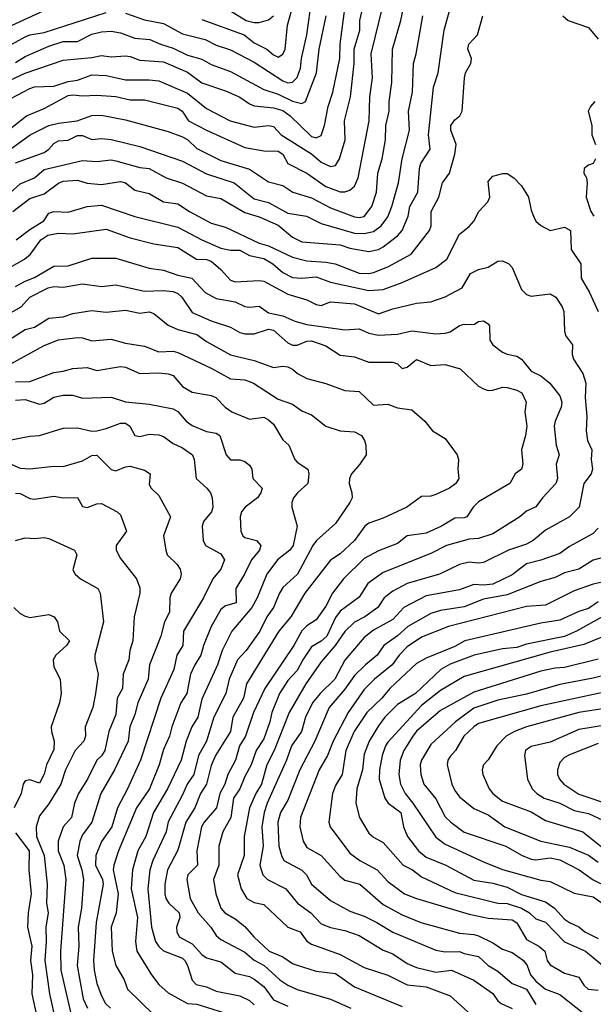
# Model space of a CAD drawing. Header units: metres. Extents: x -46681 to -43747, y -240911 to -237677.
# Tile 911 of 1056: x -43853 to -43793, y -238959 to -238855. Entities that reach past the tile are written whole.
import ezdxf

# ---------------------------------------------------------------- set-up
doc = ezdxf.new("R2010")
doc.units = ezdxf.units.M
doc.layers.add('CONTOUR_INDEX', color=1, linetype='Continuous')
doc.layers.add('CONTOUR_INTER', color=3, linetype='Continuous')

msp = doc.modelspace()

# ---------------------------------------------------------------- linework, layer by layer
at = {"layer": 'CONTOUR_INDEX'}
for points, elevation in [([(-43853.1, -238859.91), (-43852.1, -238859.29), (-43849.6, -238858.2), (-43848.1, -238857.72), (-43846.6, -238857.71), (-43845.1, -238856.95), (-43844.1, -238856.7), (-43843.1, -238856.63), (-43842.1, -238856.83), (-43840.6, -238857.36), (-43839.04, -238857.52), (-43837.93, -238858.02), (-43836.6, -238858.43), (-43835.1, -238859.17), (-43833.6, -238859.59), (-43832.6, -238860.13), (-43830.6, -238860.85), (-43827.1, -238862.74), (-43825.6, -238863.25), (-43824.1, -238863.99), (-43823.1, -238864.22), (-43822.74, -238864.02), (-43821.58, -238861.02), (-43821.3, -238858.52), (-43820.56, -238855.02)], 85), ([(-43853.1, -238870.44), (-43850.1, -238869.36), (-43849.6, -238869.02), (-43849.1, -238868.4), (-43848.6, -238868.13), (-43847.6, -238868.06), (-43846.6, -238867.57), (-43846.1, -238867.59), (-43845.1, -238867.99), (-43844.1, -238867.9), (-43843.1, -238867.99), (-43840.1, -238868.73), (-43835.6, -238870.27), (-43833.1, -238871.58), (-43830.21, -238872.52), (-43828.1, -238874.21), (-43826.6, -238874.59), (-43824.6, -238875.71), (-43822.63, -238876.02), (-43821.1, -238876.8), (-43817.6, -238877.81), (-43816.6, -238877.85), (-43815.6, -238877.64), (-43814.81, -238877.02), (-43814.1, -238876.08), (-43813.68, -238875.02), (-43812.99, -238872.52), (-43812.6, -238870.02), (-43811.85, -238867.02), (-43811.95, -238865.02), (-43811.52, -238863.02), (-43811.43, -238860.02), (-43811.15, -238859.02), (-43810.46, -238855.02)], 90), ([(-43853.1, -238883.39), (-43852.1, -238882.82), (-43851.1, -238882.44), (-43849.1, -238881.25), (-43847.6, -238881.22), (-43845.1, -238880.42), (-43842.6, -238880.44), (-43839.1, -238881.47), (-43837.6, -238881.69), (-43836.1, -238882.22), (-43834.62, -238882.52), (-43833.25, -238884.02), (-43832.1, -238884.66), (-43830.1, -238885.01), (-43829.1, -238885.48), (-43828.6, -238885.56), (-43827.6, -238885.47), (-43826.6, -238886.16), (-43825.1, -238886.48), (-43823.86, -238887.02), (-43822.6, -238887.36), (-43818.6, -238887.94), (-43817.1, -238887.82), (-43816.1, -238888.27), (-43815.1, -238888.49), (-43813.1, -238888.38), (-43811.6, -238888.04), (-43809.1, -238888.35), (-43808.1, -238888.29), (-43807.6, -238888.14), (-43806.6, -238887.49), (-43806.1, -238887.34), (-43805.1, -238887.39), (-43804.6, -238887.05), (-43804.1, -238886.98), (-43803.6, -238887.3), (-43803.48, -238887.52), (-43803.43, -238889.02), (-43803.1, -238889.52), (-43802.1, -238890.26), (-43801.6, -238890.5), (-43800.6, -238890.69), (-43800.13, -238891.02), (-43799.1, -238892.28), (-43798.1, -238892.76), (-43797.14, -238893.52), (-43796.1, -238894.86), (-43795.88, -238895.52), (-43795.96, -238896.02), (-43796.6, -238897.5), (-43796.69, -238898.02), (-43796.48, -238900.02), (-43796.17, -238901.02), (-43796.48, -238902.02), (-43796.33, -238903.52), (-43796.5, -238904.02), (-43797.92, -238905.52), (-43798.6, -238906.49), (-43799.6, -238906.95), (-43800.29, -238907.52), (-43803.1, -238909.32), (-43804.6, -238909.78), (-43805.6, -238909.85), (-43807.95, -238910.52), (-43809.6, -238911.37), (-43814.6, -238913.35), (-43816.21, -238914.52), (-43817.1, -238915.93), (-43819.1, -238917.4), (-43819.6, -238918.09), (-43820.49, -238920.02), (-43821.1, -238920.56), (-43822.1, -238921.15), (-43823.01, -238922.52), (-43823.6, -238923.64), (-43824.6, -238924.66), (-43825.45, -238926.02), (-43826.26, -238928.02), (-43826.46, -238929.02), (-43827.1, -238930.79), (-43827.91, -238932.02), (-43828.41, -238933.52), (-43829.1, -238934.72), (-43829.61, -238936.02), (-43830.26, -238937.02), (-43830.56, -238939.02), (-43831.4, -238940.52), (-43831.82, -238942.02), (-43831.8, -238944.02), (-43832.37, -238945.52), (-43832.14, -238947.02), (-43831.59, -238948.52), (-43831.17, -238949.02), (-43830.1, -238949.64), (-43829.1, -238950.46), (-43828.16, -238951.52), (-43826.55, -238953.02), (-43825.1, -238953.64), (-43824.1, -238954.32), (-43823.6, -238954.49), (-43821.6, -238955.14), (-43819.6, -238955.36), (-43817.6, -238956.77), (-43812.6, -238958.82)], 95), ([(-43853.1, -238895.29), (-43852.1, -238895.23), (-43850.6, -238895.72), (-43850.1, -238895.62), (-43849.1, -238894.99), (-43848.1, -238894.78), (-43847.1, -238894.79), (-43846.1, -238895.08), (-43843.1, -238895), (-43841.6, -238895.49), (-43839.1, -238895.73), (-43836.6, -238896.2), (-43836.1, -238896.49), (-43835.24, -238897.52), (-43834.6, -238897.95), (-43833.1, -238898.59), (-43832.1, -238898.77), (-43831.7, -238899.02), (-43831.04, -238901.02), (-43830.6, -238901.56), (-43829.6, -238901.57), (-43829.1, -238901.72), (-43828.6, -238902.13), (-43828.37, -238902.52), (-43828.24, -238903.52), (-43827.27, -238904.52), (-43827.41, -238905.02), (-43827.76, -238905.52), (-43829.04, -238906.52), (-43829.42, -238907.02), (-43829.59, -238907.52), (-43829.52, -238909.02), (-43829.3, -238909.52), (-43829.1, -238909.68), (-43827.87, -238910.02), (-43827.4, -238910.52), (-43827.54, -238911.02), (-43828.4, -238912.02), (-43829.13, -238913.52), (-43830.03, -238915.02), (-43830.01, -238916.52), (-43831.1, -238916.86), (-43831.6, -238917.24), (-43832.6, -238919.02), (-43833.43, -238921.02), (-43833.71, -238922.02), (-43834.33, -238923.02), (-43834.76, -238924.02), (-43835.17, -238926.02), (-43835.78, -238927.02), (-43836.73, -238929.52), (-43836.99, -238930.52), (-43837.6, -238931.9), (-43838.07, -238933.52), (-43839.08, -238936.02), (-43840.43, -238938.02), (-43842.3, -238942.52), (-43842.81, -238944.02), (-43842.87, -238944.52), (-43842.35, -238947.02), (-43842.57, -238949.02), (-43843.09, -238950.52), (-43842.99, -238953.02), (-43842.6, -238954.52), (-43841.72, -238956.02), (-43841.39, -238957.02), (-43838.6, -238959.7)], 100), ([(-43853.28, -238917.02), (-43852.6, -238917.64), (-43852.1, -238917.95), (-43851.6, -238918.07), (-43849.6, -238917.77), (-43849.06, -238918.02), (-43848.69, -238918.52), (-43848.48, -238919.52), (-43847.45, -238920.52), (-43847.78, -238921.02), (-43848.88, -238922.02), (-43849.15, -238922.52), (-43849.1, -238923.25), (-43848.41, -238924.52), (-43848.33, -238926.02), (-43848.51, -238927.02), (-43849.36, -238929.52), (-43849.35, -238930.02), (-43849.05, -238931.02), (-43849.1, -238931.91), (-43849.86, -238933.52), (-43850.1, -238934.5), (-43850.6, -238935.42), (-43851.6, -238935.08), (-43852.1, -238935.17), (-43852.29, -238935.52), (-43852.51, -238936.52), (-43853.24, -238938.02)], 105), ([(-43792.1, -238916.44), (-43793.1, -238917.12), (-43794.1, -238917.43), (-43796.1, -238918.36), (-43798.1, -238918.67), (-43806.04, -238920.52), (-43807.1, -238921.11), (-43810.1, -238922.33), (-43811.1, -238922.91), (-43813.89, -238925.52), (-43814.73, -238926.52), (-43816.31, -238928.02), (-43817.65, -238930.02), (-43818.5, -238932.02), (-43818.91, -238934.52), (-43819.6, -238935.69), (-43819.92, -238936.52), (-43820.3, -238939.52), (-43820.16, -238940.02), (-43818.1, -238942.75), (-43817.04, -238943.52), (-43815.22, -238944.52), (-43814.1, -238945.74), (-43812.35, -238947.02), (-43811.12, -238947.52), (-43805.6, -238949.17), (-43803.6, -238949.56), (-43801.1, -238949.75), (-43800.6, -238950.06), (-43799.6, -238951.8), (-43798.31, -238952.52), (-43797.67, -238953.02), (-43797.43, -238954.02), (-43797.1, -238954.46), (-43795.6, -238955.35), (-43794.1, -238955.77), (-43793.6, -238956.59), (-43793.13, -238957.02), (-43792.1, -238957.13)], 90), ([(-43791.6, -238925.93), (-43798.1, -238927.32), (-43804.6, -238929.19), (-43805.12, -238929.52), (-43806.14, -238930.52), (-43807.04, -238932.02), (-43807.6, -238932.63), (-43807.81, -238933.02), (-43807.88, -238933.52), (-43807.4, -238935.52), (-43807.1, -238936.2), (-43806.6, -238936.86), (-43805.1, -238938.09), (-43803.6, -238938.74), (-43801.87, -238940.02), (-43798.1, -238941.52), (-43795.1, -238942.15), (-43793.1, -238942.96), (-43792.1, -238943.7)], 85), ([(-43853.1, -238940.65), (-43851.68, -238942.52), (-43851.71, -238944.52), (-43851.45, -238947.02), (-43851.78, -238949.02), (-43851.83, -238950.52), (-43851.4, -238952.52), (-43851.55, -238954.02), (-43851.33, -238955.52), (-43851.39, -238957.52), (-43850.43, -238962.02)], 105)]:
    msp.add_lwpolyline(points, dxfattribs=dict(at, elevation=elevation))
at = {"layer": 'CONTOUR_INTER'}
for points, elevation in [([(-43854.6, -238869.69), (-43851.57, -238867.52), (-43849.6, -238866.54), (-43848.6, -238866.27), (-43846.66, -238866.02), (-43845.1, -238865.49), (-43844.1, -238865.44), (-43841.6, -238865.92), (-43837.1, -238867.17), (-43835.6, -238867.72), (-43835.07, -238868.02), (-43834.1, -238868.95), (-43831.6, -238870.18), (-43828.6, -238871.09), (-43826.6, -238872.43), (-43825.1, -238872.82), (-43824.07, -238873.52), (-43822.1, -238874.09), (-43820.1, -238875.16), (-43817.6, -238876.08), (-43817.1, -238876.18), (-43816.6, -238876.06), (-43815.78, -238875.02), (-43815.3, -238873.52), (-43815.15, -238871.52), (-43814.7, -238870.02), (-43814.36, -238868.02), (-43814.31, -238866.52), (-43813.97, -238865.02), (-43813.97, -238864.02), (-43813.7, -238862.02), (-43813.62, -238858.52), (-43812.76, -238855.52), (-43812.34, -238853.52)], 89), ([(-43854.19, -238862.02), (-43852.1, -238861.03), (-43848.1, -238859.69), (-43845.1, -238859.41), (-43844.1, -238859.2), (-43843.1, -238859.34), (-43841.6, -238859.23), (-43841.1, -238859.29), (-43840.1, -238859.67), (-43837.6, -238859.87), (-43835.1, -238860.93), (-43833.6, -238862.05), (-43831.1, -238862.89), (-43829.6, -238863.57), (-43828.6, -238864.27), (-43828.1, -238864.47), (-43826.1, -238864.66), (-43825.1, -238864.97), (-43824.33, -238865.52), (-43822.1, -238867.67), (-43821.6, -238867.83), (-43821.1, -238867.58), (-43820.75, -238866.52), (-43820.37, -238864.52), (-43819.88, -238863.02), (-43819.15, -238859.52), (-43819.09, -238858.02), (-43818.58, -238854.02)], 86), ([(-43854.1, -238867.21), (-43851.95, -238865.52), (-43850.1, -238864.75), (-43847.6, -238863.39), (-43847.1, -238863.3), (-43846.1, -238863.4), (-43844.6, -238863.35), (-43842.6, -238863.5), (-43841.1, -238863.84), (-43839.6, -238863.82), (-43836.1, -238864.72), (-43835.65, -238865.02), (-43834.97, -238866.02), (-43833.09, -238867.02), (-43829.1, -238868.82), (-43827.1, -238869.17), (-43825.6, -238869.22), (-43825.12, -238869.52), (-43824.6, -238870.52), (-43822.6, -238871.51), (-43820.6, -238872.92), (-43819.1, -238873.48), (-43818.6, -238873.48), (-43818.1, -238873.31), (-43817.6, -238872.89), (-43817.23, -238872.02), (-43816.05, -238866.02), (-43816.01, -238863.52), (-43815.71, -238861.52), (-43815.87, -238859.02), (-43814.62, -238854.02)], 88), ([(-43853.6, -238863.7), (-43851.6, -238862.65), (-43851.1, -238862.48), (-43849.1, -238862.42), (-43847.6, -238861.92), (-43846.6, -238861.77), (-43845.1, -238861.22), (-43843.6, -238861.27), (-43841.6, -238861.75), (-43839.1, -238861.73), (-43838.1, -238861.86), (-43835.1, -238863.13), (-43833.1, -238864.73), (-43830.63, -238866.02), (-43828.1, -238866.71), (-43826.6, -238866.52), (-43826.1, -238866.62), (-43825.27, -238867.52), (-43822.1, -238869.51), (-43821.1, -238870.36), (-43820.1, -238870.82), (-43819.6, -238870.72), (-43819.16, -238870.02), (-43818.59, -238868.02), (-43818.64, -238866.02), (-43818.03, -238863.52), (-43817.63, -238860.02), (-43817.63, -238858.52), (-43817.05, -238856.52), (-43817.03, -238855.52), (-43816.7, -238854.02)], 87), ([(-43858.6, -238858.35), (-43850.1, -238854.46)], 83), ([(-43855.1, -238858.89), (-43852.1, -238857.23), (-43851.6, -238857.03), (-43850.1, -238856.78), (-43843.6, -238854.69)], 84), ([(-43854.71, -238874.52), (-43852.6, -238872.65), (-43851.1, -238872.02), (-43850.1, -238871.15), (-43846.1, -238870.19), (-43844.6, -238870.29), (-43843.1, -238870.12), (-43842.6, -238870.21), (-43840.1, -238870.92), (-43839.1, -238871.03), (-43837.34, -238872.02), (-43835.6, -238872.56), (-43833.1, -238873.88), (-43831.6, -238874.18), (-43829.1, -238875.65), (-43827.6, -238876.08), (-43825.6, -238876.98), (-43824.1, -238878.22), (-43823.1, -238878.72), (-43819.1, -238879.03), (-43818.1, -238879.39), (-43816.1, -238879.71), (-43815.1, -238879.52), (-43814.6, -238879.25), (-43813.1, -238878.08), (-43812.62, -238877.52), (-43811.97, -238876.02), (-43811.79, -238875.02), (-43810.97, -238873.52), (-43810.78, -238871.02), (-43810.64, -238870.52), (-43809.68, -238869.02), (-43809.84, -238867.52), (-43809.45, -238863.52), (-43809.32, -238862.52), (-43808.83, -238861.02), (-43808.22, -238856.52), (-43807.67, -238854.52)], 91), ([(-43853.4, -238875.52), (-43851.6, -238874.19), (-43850.1, -238873.68), (-43848.6, -238872.55), (-43848.1, -238872.35), (-43846.6, -238872.25), (-43845.6, -238872.55), (-43844.1, -238872.7), (-43842.1, -238872.39), (-43841.6, -238872.54), (-43840.6, -238873.3), (-43839.1, -238873.66), (-43837.6, -238874.51), (-43836.1, -238874.72), (-43834.89, -238875.52), (-43832.6, -238876.75), (-43831.1, -238877.16), (-43827.6, -238878.84), (-43826.6, -238879.12), (-43824.1, -238880.31), (-43822.6, -238880.71), (-43820.6, -238880.83), (-43819.63, -238881.02), (-43817.1, -238882), (-43816.1, -238882.03), (-43815.6, -238881.92), (-43814.1, -238881.34), (-43811.65, -238880.02), (-43809.74, -238877.52), (-43809.57, -238877.02), (-43809.56, -238875.52), (-43808.78, -238874.02), (-43808.38, -238872.52), (-43807.64, -238871.52), (-43807.08, -238869.52), (-43806.96, -238868.52), (-43807.52, -238867.02), (-43807.5, -238866.52), (-43807.1, -238865.92), (-43806.56, -238865.52), (-43806.31, -238865.02), (-43806.09, -238861.52), (-43805.96, -238861.02), (-43805.42, -238860.02), (-43805.36, -238859.52), (-43805.72, -238858.52), (-43805.62, -238858.02), (-43804.73, -238857.02), (-43804.16, -238855.02)], 92), ([(-43841.6, -238854.74), (-43839.6, -238855.47), (-43837.6, -238855.83), (-43835.6, -238856.92), (-43833.25, -238857.52), (-43832.1, -238858.11), (-43830.6, -238858.59), (-43828.1, -238859.9), (-43825.1, -238861.86), (-43824.6, -238862.04), (-43824.1, -238861.99), (-43823.6, -238861.51), (-43823.24, -238860.52), (-43823.16, -238859.52), (-43822.58, -238857.02), (-43822.23, -238854.52)], 84), ([(-43833.6, -238855.41), (-43829.16, -238857.02), (-43828.1, -238857.85), (-43826.78, -238858.52), (-43826.1, -238859.11), (-43825.6, -238859.35), (-43825.1, -238859.06), (-43824.86, -238858.52), (-43824.62, -238856.02), (-43824.2, -238854.52)], 83), ([(-43830.6, -238854.52), (-43828.95, -238855.52), (-43828.1, -238855.75), (-43827.6, -238855.75), (-43826.6, -238855.45), (-43826.08, -238855.02)], 82), ([(-43795.78, -238855.02), (-43795.23, -238855.52), (-43793.1, -238856.25), (-43792.1, -238857.49)], 92), ([(-43792.44, -238864.02), (-43792.89, -238864.52), (-43793.12, -238865.02), (-43792.75, -238866.52), (-43792.73, -238867.52), (-43792.37, -238868.52)], 92), ([(-43792.36, -238870.02), (-43792.6, -238870.51), (-43793.1, -238870.68), (-43793.54, -238871.02), (-43793.57, -238871.52), (-43793.32, -238872.02), (-43793.24, -238872.52), (-43793.34, -238874.02), (-43792.85, -238875.52), (-43792.52, -238876.02)], 92), ([(-43853.04, -238878.52), (-43851.6, -238877.42), (-43850.12, -238876.52), (-43849.6, -238875.72), (-43849.1, -238875.53), (-43847.6, -238875.59), (-43845.6, -238875), (-43844.1, -238874.86), (-43840.6, -238876.07), (-43836.1, -238877.17), (-43833.6, -238878.52), (-43831.6, -238879.37), (-43830.6, -238879.59), (-43829.6, -238879.58), (-43828.6, -238880.16), (-43827.1, -238880.45), (-43826.16, -238881.02), (-43825.1, -238881.94), (-43824.1, -238882.45), (-43823.1, -238882.51), (-43821.6, -238882.37), (-43820.1, -238882.95), (-43816.1, -238883.8), (-43814.6, -238883.71), (-43812.6, -238882.98), (-43809.1, -238881.41), (-43807.92, -238880.52), (-43806.6, -238877.9), (-43805.6, -238877.12), (-43805.1, -238876.56), (-43804.57, -238875.52), (-43803.64, -238874.52), (-43803.42, -238874.02), (-43803.6, -238872.38), (-43803.1, -238871.84), (-43802.6, -238871.69), (-43802.1, -238871.54), (-43801.6, -238871.56), (-43800.92, -238872.02), (-43800.1, -238872.86), (-43799.37, -238874.02), (-43799.1, -238875.4), (-43798.85, -238876.02), (-43798.6, -238876.54), (-43798.1, -238876.99), (-43797.1, -238877.52), (-43795.6, -238877.19), (-43794.98, -238877.52), (-43794.91, -238879.52), (-43793.89, -238881.02), (-43793.88, -238882.52), (-43792.98, -238884.02), (-43792.07, -238886.02)], 93), ([(-43854.84, -238882.02), (-43852.15, -238880.52), (-43851.52, -238880.02), (-43850.44, -238878.52), (-43849.72, -238878.02), (-43848.6, -238877.81), (-43847.1, -238877.86), (-43843.6, -238877.4), (-43841.1, -238878.28), (-43838.6, -238878.92), (-43836.1, -238879.32), (-43834.14, -238880.52), (-43833.1, -238880.58), (-43832.6, -238880.74), (-43831.6, -238881.61), (-43830.6, -238882.73), (-43830.1, -238882.89), (-43827.6, -238882.75), (-43827.1, -238882.85), (-43824.6, -238884.21), (-43822.6, -238884.8), (-43821.6, -238885.29), (-43821.1, -238885.37), (-43820.1, -238884.99), (-43817.6, -238885.22), (-43815.1, -238886.26), (-43813.6, -238885.72), (-43811.1, -238885.14), (-43809.6, -238884.99), (-43808.1, -238884.48), (-43806.33, -238883.52), (-43805.45, -238882.02), (-43804.6, -238881.6), (-43803.6, -238881.38), (-43802.6, -238880.73), (-43802.1, -238880.7), (-43801.43, -238881.02), (-43801.1, -238881.42), (-43800.1, -238883.72), (-43799.6, -238884.23), (-43799.1, -238884.4), (-43797.1, -238884.15), (-43796.5, -238884.52), (-43795.84, -238885.52), (-43795.68, -238886.02), (-43795.6, -238888.06), (-43795.49, -238888.52), (-43794.77, -238889.52), (-43794.79, -238890.52), (-43794.65, -238891.02), (-43793.69, -238892.52), (-43793.39, -238893.52), (-43793.46, -238895.02), (-43793.26, -238897.02), (-43793.35, -238898.52), (-43793.19, -238899.52), (-43792.74, -238900.52), (-43792.82, -238901.52), (-43792.68, -238902.52), (-43792.82, -238903.02), (-43793.57, -238904.02), (-43794.07, -238906.52), (-43795.1, -238907.54), (-43797.6, -238908.91), (-43798.9, -238910.02), (-43799.6, -238910.38), (-43801.47, -238911.02), (-43804.1, -238912.31), (-43804.6, -238912.39), (-43805.6, -238912.29), (-43806.6, -238912.53), (-43808.7, -238913.52), (-43812.08, -238914.52), (-43813.6, -238915.31), (-43814.49, -238916.02), (-43815.15, -238917.02), (-43816.53, -238918.02), (-43817.6, -238918.57), (-43818.6, -238919.54), (-43819.64, -238921.02), (-43821.1, -238922.73), (-43822.71, -238925.02), (-43824.46, -238928.02), (-43826, -238932.02), (-43826.77, -238933.52), (-43827.35, -238935.52), (-43827.95, -238936.52), (-43828.6, -238938), (-43829.17, -238941.02), (-43829.15, -238943.02), (-43829.85, -238945.02), (-43829.48, -238946.52), (-43828.87, -238947.52), (-43828.1, -238947.95), (-43827.1, -238948.15), (-43824.6, -238950.51), (-43823.3, -238951.02), (-43822.6, -238951.97), (-43822.1, -238952.3), (-43819.1, -238953.37), (-43816.6, -238954.74), (-43814.1, -238955.55), (-43812.1, -238956.57), (-43810.1, -238956.77), (-43807.6, -238957.73), (-43804.6, -238960.4)], 94), ([(-43854.1, -238886.44), (-43852.52, -238885.52), (-43851.6, -238884.5), (-43849.68, -238883.52), (-43849.1, -238883.41), (-43848.1, -238883.45), (-43846.1, -238883.11), (-43844.1, -238883.4), (-43842.6, -238883.21), (-43839.6, -238883.89), (-43837.6, -238883.81), (-43836.6, -238883.92), (-43836.1, -238884.14), (-43835.7, -238884.52), (-43834.6, -238886.13), (-43832.6, -238887), (-43830.6, -238887.67), (-43829.6, -238888.22), (-43829.1, -238888.35), (-43828.1, -238888.34), (-43826.6, -238887.85), (-43826.1, -238887.96), (-43824.6, -238889.28), (-43824.1, -238889.55), (-43823.6, -238889.53), (-43822.6, -238889.13), (-43822.1, -238889.09), (-43820.6, -238889.61), (-43819.1, -238890.58), (-43817.6, -238890.75), (-43816.1, -238891.33), (-43813.6, -238891.31), (-43813.1, -238891.51), (-43812.6, -238891.98), (-43812.1, -238891.84), (-43811.1, -238891.04), (-43809.6, -238891.67), (-43808.1, -238891.58), (-43806.55, -238892.02), (-43804.6, -238893.82), (-43804.1, -238894.12), (-43803.6, -238894.28), (-43803.1, -238894.25), (-43802.1, -238893.95), (-43801.6, -238893.98), (-43800.6, -238894.24), (-43800.07, -238894.52), (-43799.64, -238895.52), (-43799.76, -238896.52), (-43799.56, -238898.02), (-43799.68, -238899.02), (-43800.1, -238900.52), (-43799.97, -238902.02), (-43800.13, -238902.52), (-43800.77, -238903.02), (-43801.35, -238904.02), (-43804.6, -238905.97), (-43805.18, -238906.52), (-43805.83, -238907.52), (-43806.1, -238907.64), (-43807.1, -238907.67), (-43808.48, -238908.52), (-43810.1, -238909.23), (-43812.1, -238909.53), (-43813.1, -238910.32), (-43815.1, -238911.08), (-43816.6, -238911.9), (-43818.77, -238914.02), (-43819.9, -238915.52), (-43820.6, -238916.9), (-43821.6, -238918.33), (-43822.6, -238918.94), (-43823.1, -238919.48), (-43823.94, -238921.02), (-43826.99, -238925.52), (-43828.18, -238928.02), (-43829.03, -238930.52), (-43829.63, -238931.52), (-43830.06, -238933.02), (-43830.87, -238934.52), (-43831.17, -238935.52), (-43831.7, -238936.52), (-43832.06, -238938.02), (-43833.33, -238939.52), (-43833.62, -238940.02), (-43834.11, -238942.52), (-43834.04, -238944.02), (-43835.04, -238945.02), (-43835.16, -238945.52), (-43834.8, -238947.52), (-43833.96, -238949.02), (-43832.66, -238950.52), (-43832.1, -238951.38), (-43831.6, -238951.8), (-43829.1, -238953.15), (-43828.1, -238953.96), (-43827.06, -238954.52), (-43825.43, -238956.02), (-43824.6, -238956.58), (-43823.6, -238957.06), (-43820.1, -238958.07), (-43817.99, -238959.02)], 96), ([(-43854.1, -238889.19), (-43852.1, -238887.91), (-43851.1, -238887.67), (-43849.6, -238886.7), (-43848.1, -238886.56), (-43847.1, -238886.22), (-43845.1, -238885.9), (-43843.6, -238886.1), (-43841.6, -238885.88), (-43840.1, -238886.2), (-43839.1, -238886.06), (-43838.6, -238886.22), (-43837.1, -238887.46), (-43836.1, -238887.9), (-43834.1, -238888.43), (-43833.1, -238889.14), (-43830.6, -238890.57), (-43828.1, -238891.15), (-43826.1, -238891.87), (-43825.1, -238891.74), (-43824.6, -238891.8), (-43824.1, -238892.04), (-43823.58, -238892.52), (-43822.61, -238893.02), (-43820.6, -238893.55), (-43818.6, -238894.29), (-43817.1, -238894.4), (-43815.6, -238895.83), (-43814.1, -238895.73), (-43813.1, -238896.1), (-43811.6, -238896.33), (-43810.22, -238897.52), (-43809.43, -238898.52), (-43808.1, -238899.32), (-43806.85, -238901.02), (-43806.7, -238901.52), (-43806.77, -238902.52), (-43806.68, -238903.52), (-43807, -238904.02), (-43807.65, -238904.52), (-43809.1, -238905.2), (-43809.6, -238905.35), (-43810.6, -238905.39), (-43812.13, -238906.52), (-43814.6, -238907.65), (-43816.1, -238908.18), (-43816.52, -238908.52), (-43817.6, -238910.02), (-43819.1, -238911.4), (-43820.1, -238912.07), (-43822.79, -238915.52), (-43824.27, -238918.02), (-43825.53, -238919.52), (-43828.91, -238925.02), (-43829.22, -238926.52), (-43830.35, -238928.52), (-43830.6, -238930.02), (-43832.16, -238932.52), (-43832.6, -238933.58), (-43833.1, -238935.52), (-43833.74, -238936.52), (-43834.34, -238938.02), (-43835.27, -238939.52), (-43836.1, -238942.46), (-43837.2, -238944.52), (-43837.46, -238946.02), (-43837.48, -238947.02), (-43837.36, -238947.52), (-43837.05, -238948.02), (-43835.98, -238949.02), (-43835.88, -238949.52), (-43836.25, -238950.52), (-43836.22, -238951.02), (-43835.97, -238951.52), (-43834.6, -238952.27), (-43833.6, -238953.38), (-43833.1, -238953.74), (-43831.6, -238954.15), (-43830.1, -238955.34), (-43828.6, -238955.69), (-43828.1, -238955.95), (-43827.1, -238956.72), (-43826.1, -238958.12), (-43824.6, -238958.79)], 97), ([(-43853.6, -238891.5), (-43850.1, -238889.57), (-43848.6, -238888.99), (-43846.6, -238888.73), (-43846.1, -238888.76), (-43845.1, -238889.1), (-43843.1, -238888.91), (-43841.6, -238889.34), (-43839.6, -238889.64), (-43838.1, -238890.25), (-43836.6, -238890.16), (-43836.1, -238890.32), (-43832.6, -238891.96), (-43830.6, -238893.08), (-43829.1, -238893.17), (-43828.19, -238893.52), (-43825.6, -238895.21), (-43824.1, -238895.73), (-43823.1, -238896.43), (-43822.1, -238896.84), (-43820.59, -238898.02), (-43819.1, -238898.5), (-43817.6, -238898.61), (-43816.87, -238899.02), (-43816.55, -238899.52), (-43816.43, -238900.02), (-43816.39, -238901.02), (-43817.03, -238902.02), (-43817.92, -238903.02), (-43818.12, -238903.52), (-43818.15, -238904.02), (-43817.87, -238905.02), (-43817.86, -238905.52), (-43818.08, -238906.02), (-43819.6, -238908.21), (-43821.59, -238910.02), (-43821.95, -238910.52), (-43823.58, -238913.52), (-43825.1, -238914.94), (-43825.47, -238915.52), (-43826.08, -238917.02), (-43826.8, -238918.02), (-43827.5, -238919.52), (-43828.95, -238921.52), (-43829.84, -238922.52), (-43830.74, -238924.52), (-43831.06, -238926.02), (-43832.33, -238928.52), (-43833.09, -238931.02), (-43833.95, -238932.52), (-43834.42, -238934.52), (-43835.14, -238935.52), (-43835.6, -238936.64), (-43837.1, -238939.47), (-43837.33, -238940.52), (-43838.73, -238943.52), (-43839.03, -238944.52), (-43839.25, -238946.52), (-43838.86, -238950.52), (-43838.43, -238952.02), (-43838.1, -238952.55), (-43837.6, -238953.01), (-43835.6, -238953.77), (-43835.36, -238954.02), (-43835.08, -238954.52), (-43834.6, -238956.07), (-43834.17, -238956.52), (-43833.1, -238956.77), (-43832.1, -238957.24), (-43829.6, -238957.71), (-43828.6, -238958.19), (-43828.1, -238958.67)], 98), ([(-43853.1, -238893.38), (-43851.6, -238893.34), (-43849.1, -238892.39), (-43848.1, -238892.27), (-43847.1, -238891.97), (-43845.6, -238891.88), (-43844.6, -238892.18), (-43842.1, -238891.77), (-43841.6, -238891.85), (-43840.1, -238892.5), (-43838.1, -238892.45), (-43837.1, -238892.56), (-43836.6, -238892.73), (-43835.6, -238893.88), (-43834.6, -238894.48), (-43832.6, -238894.83), (-43832.13, -238895.02), (-43831.15, -238896.02), (-43830.45, -238896.52), (-43828.6, -238897.29), (-43827.1, -238897.09), (-43826.6, -238897.36), (-43826.1, -238897.82), (-43825.1, -238899.45), (-43824.47, -238900.02), (-43823.85, -238901.52), (-43823.6, -238901.81), (-43822.49, -238902.52), (-43822.37, -238903.02), (-43822.5, -238904.02), (-43823.58, -238905.02), (-43823.98, -238905.52), (-43824.18, -238906.02), (-43824.16, -238906.52), (-43823.59, -238908.52), (-43824.03, -238910.52), (-43824.39, -238911.02), (-43825.67, -238912.02), (-43826.77, -238913.52), (-43827.8, -238916.02), (-43828.35, -238917.02), (-43830.44, -238919.52), (-43831.47, -238921.52), (-43831.94, -238923.02), (-43833.6, -238926.63), (-43834, -238928.52), (-43834.64, -238929.52), (-43835.24, -238931.02), (-43835.74, -238933.02), (-43837.17, -238936.02), (-43838.66, -238938.52), (-43839.44, -238941.02), (-43840.3, -238942.52), (-43840.85, -238944.52), (-43840.98, -238946.52), (-43840.33, -238949.52), (-43840.54, -238952.02), (-43840.38, -238953.02), (-43838.86, -238955.52), (-43838.08, -238956.52), (-43837.1, -238957.4), (-43835.1, -238958.51), (-43834.1, -238958.58), (-43830.1, -238959.85)], 99), ([(-43854.1, -238899.55), (-43851.6, -238899.06), (-43850.6, -238899.01), (-43848.1, -238898.24), (-43846.6, -238898.19), (-43845.1, -238898.54), (-43844.6, -238898.5), (-43843.6, -238898.27), (-43842.1, -238897.7), (-43841.6, -238897.71), (-43841.12, -238898.02), (-43840.6, -238898.99), (-43840.1, -238899.1), (-43839.1, -238898.88), (-43838.1, -238898.94), (-43837.6, -238899.12), (-43836.6, -238899.85), (-43835.6, -238900.29), (-43834.57, -238901.02), (-43834.39, -238901.52), (-43834.18, -238903.52), (-43833.08, -238904.52), (-43832.69, -238905.02), (-43832.51, -238905.52), (-43832.44, -238906.52), (-43832.59, -238907.02), (-43833.4, -238908.02), (-43833.54, -238908.52), (-43833.46, -238910.02), (-43833.22, -238910.52), (-43831.6, -238911.39), (-43831.22, -238912.02), (-43831.6, -238913), (-43832.45, -238914.02), (-43833.4, -238916.02), (-43835.51, -238919.52), (-43835.57, -238921.02), (-43836.2, -238922.02), (-43836.52, -238923.52), (-43837.89, -238926.52), (-43840.03, -238933.02), (-43841.37, -238936.02), (-43842.43, -238938.02), (-43843.02, -238940.02), (-43844.1, -238941.54), (-43844.69, -238943.02), (-43844.74, -238944.02), (-43844, -238945.52), (-43843.91, -238946.02), (-43844.65, -238950.02), (-43844.92, -238954.02), (-43844.86, -238955.02), (-43844.6, -238956.42), (-43844.1, -238957.73), (-43843.67, -238958.52), (-43843.16, -238959.02)], 101), ([(-43854.67, -238901.52), (-43852.6, -238902.42), (-43851.6, -238902.51), (-43849.1, -238902.22), (-43848.1, -238902.24), (-43846.1, -238901.65), (-43845.1, -238901.09), (-43844.6, -238901.06), (-43843.1, -238902.57), (-43842.6, -238902.7), (-43841.6, -238902.29), (-43841.1, -238902.22), (-43839.6, -238902.64), (-43838.99, -238903.02), (-43839.1, -238904.15), (-43838.89, -238904.52), (-43838.1, -238905.29), (-43836.88, -238907.52), (-43837.59, -238909.52), (-43837.37, -238911.02), (-43837.21, -238911.52), (-43836.16, -238912.52), (-43835.85, -238913.02), (-43835.76, -238913.52), (-43835.87, -238914.02), (-43836.81, -238915.52), (-43836.93, -238916.02), (-43836.96, -238917.52), (-43837.49, -238918.52), (-43837.87, -238920.02), (-43839.07, -238923.02), (-43839.21, -238924.52), (-43840.3, -238927.02), (-43840.6, -238928.22), (-43841.13, -238929.52), (-43841.31, -238931.02), (-43842.75, -238934.02), (-43844.16, -238936.52), (-43845.11, -238939.52), (-43846.1, -238940.84), (-43846.36, -238941.52), (-43846.64, -238943.02), (-43846.14, -238944.52), (-43845.98, -238945.52), (-43846.19, -238948.52), (-43846.53, -238950.52), (-43846.47, -238952.52), (-43846.66, -238954.52), (-43846.01, -238958.02), (-43845.57, -238959.02)], 102), ([(-43853.1, -238905.03), (-43852.6, -238905.09), (-43851.6, -238905.61), (-43851.1, -238905.69), (-43849.1, -238905.36), (-43848.1, -238905.55), (-43846.6, -238905.49), (-43846.1, -238906.46), (-43845.6, -238906.54), (-43844.6, -238906.16), (-43844.1, -238906.13), (-43842.44, -238907.02), (-43842.1, -238907.32), (-43841.48, -238909.02), (-43842.57, -238910.52), (-43842.55, -238911.02), (-43842.1, -238911.89), (-43840.43, -238914.02), (-43840.1, -238914.98), (-43840.09, -238915.52), (-43840.66, -238918.02), (-43840.81, -238920.52), (-43841.13, -238921.52), (-43841.24, -238922.52), (-43841.82, -238924.02), (-43841.91, -238925.52), (-43842.47, -238926.52), (-43842.6, -238928.25), (-43843.33, -238930.02), (-43843.74, -238932.02), (-43844.1, -238932.58), (-43844.6, -238933.03), (-43845.58, -238935.02), (-43846.52, -238936.52), (-43846.93, -238937.52), (-43847.23, -238939.02), (-43848.12, -238940.02), (-43848.65, -238941.52), (-43848.63, -238942.52), (-43848.03, -238944.02), (-43847.84, -238945.52), (-43848.38, -238953.02), (-43848.35, -238955.02), (-43847.21, -238960.02)], 103), ([(-43792.1, -238908.7), (-43792.6, -238909.27), (-43795.1, -238910.65), (-43796.1, -238911.38), (-43798.1, -238912.08), (-43799.6, -238912.44), (-43801.1, -238913.61), (-43803.1, -238914.58), (-43804.1, -238914.69), (-43805.1, -238914.61), (-43806.6, -238915.17), (-43810.1, -238915.81), (-43812.43, -238917.02), (-43813.6, -238918.29), (-43815.6, -238919.39), (-43816.6, -238920.18), (-43818.6, -238922.53), (-43819.66, -238924.52), (-43821.19, -238926.02), (-43821.99, -238927.02), (-43822.74, -238928.52), (-43823.16, -238930.02), (-43824.21, -238931.52), (-43824.74, -238933.02), (-43826.76, -238937.52), (-43827.07, -238938.52), (-43827.3, -238940.02), (-43827.18, -238942.02), (-43827.53, -238944.02), (-43827.2, -238945.02), (-43826.73, -238945.52), (-43824.78, -238946.52), (-43823.57, -238948.02), (-43822.17, -238949.02), (-43821.1, -238950.18), (-43820.1, -238950.57), (-43818.6, -238950.87), (-43817.1, -238951.38), (-43814.6, -238952.92), (-43813.6, -238953.33), (-43812.1, -238954.32), (-43811.1, -238954.74), (-43809.1, -238955.23), (-43807.43, -238955.02), (-43805.1, -238956.06), (-43803.1, -238957.46), (-43802.6, -238958.23), (-43802.25, -238958.52), (-43801.1, -238959.05)], 93), ([(-43853.1, -238910.02), (-43852.1, -238909.74), (-43851.1, -238909.81), (-43850.1, -238909.69), (-43849.6, -238909.8), (-43846.91, -238911.02), (-43846.67, -238911.52), (-43847.1, -238913.09), (-43846.86, -238913.52), (-43846.3, -238914.02), (-43844.48, -238915.02), (-43844.25, -238915.52), (-43843.89, -238918.52), (-43844.78, -238922.02), (-43844.8, -238922.52), (-43844.46, -238924.02), (-43844.72, -238926.02), (-43844.99, -238927.52), (-43845.8, -238929.52), (-43845.79, -238930.52), (-43845.95, -238931.02), (-43846.86, -238932.02), (-43847.86, -238934.02), (-43848.34, -238935.52), (-43849.6, -238937.61), (-43850.6, -238938.87), (-43850.93, -238940.02), (-43850.89, -238941.02), (-43850.09, -238943.02), (-43849.8, -238946.02), (-43849.85, -238948.02), (-43849.7, -238949.02), (-43849.93, -238950.52), (-43849.89, -238952.02), (-43850.02, -238954.02), (-43849.53, -238957.52), (-43848.87, -238960.52)], 104), ([(-43790.49, -238911.52), (-43792.6, -238912.07), (-43794.1, -238913), (-43795.6, -238913.38), (-43796.6, -238913.87), (-43798.1, -238914.31), (-43801.6, -238915.7), (-43804.1, -238916.15), (-43806.1, -238916.97), (-43808.6, -238917.34), (-43809.6, -238917.64), (-43812.02, -238919.02), (-43813.1, -238920), (-43814.52, -238921.02), (-43815.23, -238922.02), (-43816.45, -238923.02), (-43817.6, -238924.16), (-43818.6, -238925.57), (-43820.26, -238927.52), (-43821.74, -238931.02), (-43823.33, -238934.02), (-43824.6, -238937.2), (-43825.35, -238938.52), (-43825.62, -238939.52), (-43825.52, -238942.02), (-43825.25, -238943.02), (-43824.99, -238943.52), (-43823.1, -238944.54), (-43822.62, -238945.02), (-43822.09, -238946.02), (-43820.1, -238947.73), (-43818.1, -238948.83), (-43816.6, -238949.37), (-43815.27, -238950.02), (-43813.6, -238951.04), (-43809.1, -238952.94), (-43808.1, -238953.09), (-43806.6, -238953.06), (-43806.1, -238953.29), (-43804.6, -238953.58), (-43803.6, -238954.53), (-43802.6, -238955.13), (-43801.1, -238956.43), (-43799.6, -238957.01), (-43798.6, -238958.62)], 92), ([(-43790.1, -238914.01), (-43792.6, -238914.57), (-43794.6, -238915.28), (-43797.6, -238916.79), (-43799.6, -238916.92), (-43807.76, -238919.02), (-43810.6, -238920.14), (-43812.1, -238921.16), (-43812.93, -238922.02), (-43813.65, -238923.02), (-43815.49, -238924.52), (-43816.6, -238925.61), (-43818.28, -238928.02), (-43819.84, -238931.02), (-43820.42, -238932.52), (-43821.3, -238934.02), (-43823.25, -238939.02), (-43823.31, -238940.02), (-43822.97, -238941.52), (-43822.6, -238942.17), (-43821.09, -238943.02), (-43819.1, -238945.22), (-43818.6, -238945.58), (-43817.03, -238946.02), (-43814.6, -238948.14), (-43812.6, -238949.23), (-43810.64, -238950.02), (-43806.6, -238951.16), (-43805.1, -238951.28), (-43804.6, -238951.43), (-43803.1, -238952.17), (-43802.1, -238952.84), (-43801.1, -238953.17), (-43799.92, -238954.02), (-43799.51, -238954.52), (-43799.17, -238955.52), (-43798.6, -238956.19), (-43797.6, -238957.01), (-43796.1, -238957.56), (-43793.6, -238959.57)], 91), ([(-43791.6, -238917.97), (-43794.36, -238919.52), (-43795.6, -238920.07), (-43799.6, -238920.88), (-43800.6, -238921.2), (-43802.1, -238921.36), (-43805.07, -238922.02), (-43807.6, -238922.95), (-43808.55, -238923.52), (-43811.23, -238926.02), (-43813.1, -238927.2), (-43814.43, -238928.52), (-43815.1, -238929.44), (-43816.05, -238931.02), (-43816.6, -238932.38), (-43816.78, -238934.02), (-43817.35, -238936.02), (-43817.47, -238937.52), (-43817.09, -238939.02), (-43816.1, -238940.67), (-43815.6, -238941.1), (-43814.6, -238941.64), (-43812.52, -238944.02), (-43811.52, -238944.52), (-43810.6, -238945.23), (-43807.1, -238946.89), (-43802.6, -238947.99), (-43801.6, -238948.04), (-43800.1, -238948.53), (-43799.29, -238949.02), (-43798.6, -238949.65), (-43797.6, -238949.98), (-43795.6, -238952.06), (-43793.41, -238953.02), (-43791.6, -238954.54)], 89), ([(-43785.26, -238917.52), (-43793.6, -238920.89), (-43797.1, -238921.72), (-43806.1, -238924.26), (-43808.6, -238925.73), (-43810.6, -238927.31), (-43814.1, -238931.15), (-43814.34, -238931.52), (-43814.7, -238932.52), (-43815, -238934.02), (-43815.01, -238935.02), (-43814.44, -238937.02), (-43814.07, -238937.52), (-43812.74, -238938.52), (-43812.47, -238940.02), (-43812.04, -238941.02), (-43810.91, -238942.52), (-43810.1, -238943.2), (-43808.04, -238944.02), (-43805.1, -238945.6), (-43803.1, -238945.91), (-43801.6, -238946.32), (-43800.1, -238947.08), (-43797.6, -238947.86), (-43796.66, -238948.52), (-43795.6, -238949.67), (-43795.1, -238950.04), (-43794.1, -238950.48), (-43793.48, -238951.02), (-43792.1, -238951.72)], 88), ([(-43792.1, -238922.45), (-43795.6, -238923.31), (-43796.6, -238923.38), (-43798.1, -238923.7), (-43805.1, -238925.89), (-43808.6, -238927.82), (-43811.1, -238930), (-43811.49, -238930.52), (-43812.42, -238932.02), (-43812.81, -238933.02), (-43812.97, -238934.52), (-43812.77, -238935.52), (-43812.31, -238936.52), (-43811.48, -238937.52), (-43809.1, -238941.09), (-43808.1, -238941.83), (-43804.1, -238943.66), (-43802.1, -238944.48), (-43798.1, -238945.58), (-43797.1, -238945.72), (-43794.6, -238946.95), (-43792.6, -238947.35), (-43788.1, -238950.49)], 87), ([(-43790.1, -238923.8), (-43792.6, -238924.44), (-43796.1, -238925.11), (-43799.6, -238926.11), (-43802.6, -238926.73), (-43805.1, -238927.59), (-43807.04, -238929.02), (-43809.6, -238931.38), (-43810.6, -238933.02), (-43810.74, -238933.52), (-43810.65, -238934.52), (-43810.33, -238935.52), (-43809.1, -238937.07), (-43808.1, -238938.95), (-43807.52, -238939.52), (-43806.1, -238940.57), (-43801.76, -238942.02), (-43800.1, -238942.97), (-43799.1, -238943.4), (-43798.6, -238943.48), (-43797.1, -238943.27), (-43796.1, -238943.48), (-43794.06, -238944.52), (-43792.6, -238945.57), (-43791.1, -238946.29)], 86), ([(-43789.6, -238927.32), (-43794.1, -238928.03), (-43799.6, -238929.54), (-43800.86, -238930.02), (-43801.71, -238930.52), (-43802.68, -238931.52), (-43803.6, -238932.98), (-43804.08, -238933.52), (-43804.24, -238934.02), (-43804.17, -238934.52), (-43803.49, -238936.02), (-43803.11, -238936.52), (-43802.1, -238937.31), (-43799.1, -238938.42), (-43797.6, -238939.36), (-43793.68, -238940.52), (-43791.6, -238942.22)], 84), ([(-43789.6, -238929.09), (-43794.1, -238929.82), (-43797.1, -238931.14), (-43799.1, -238931.6), (-43799.69, -238932.02), (-43799.79, -238932.52), (-43799.49, -238935.02), (-43798.99, -238936.02), (-43798.5, -238936.52), (-43797.73, -238937.02), (-43796.1, -238937.53), (-43794.6, -238938.29), (-43793.1, -238938.62), (-43790.08, -238940.02)], 83), ([(-43792.1, -238931.26), (-43795.1, -238932.45), (-43795.6, -238932.74), (-43796.1, -238933.27), (-43796.35, -238934.02), (-43796.34, -238934.52), (-43796.14, -238935.02), (-43795.68, -238935.52), (-43794.1, -238936.59), (-43790.6, -238937.78)], 82)]:
    msp.add_lwpolyline(points, dxfattribs=dict(at, elevation=elevation))

doc.saveas('drawing.dxf')
